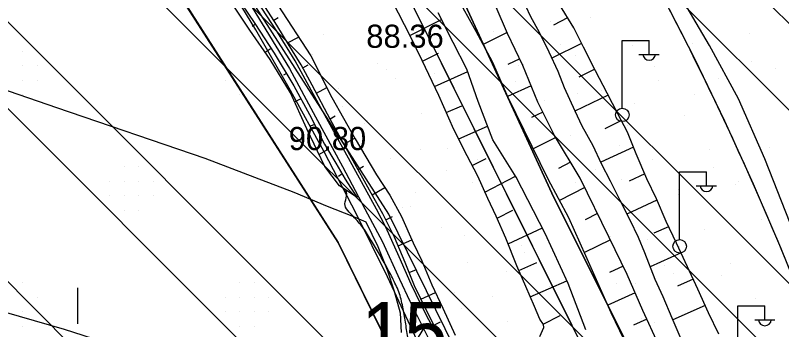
# Model space of a CAD drawing. Extents: x 417995 to 421451, y 4454518 to 4458015.
# Drawn here: x 420983.9 to 421182.5, y 4456001.6 to 4456083.1 of the extents above; entities that cross this region are included whole.
import ezdxf

# ---------------------------------------------------------------- set-up
doc = ezdxf.new("R2010")
doc.units = 0
for name, color, linetype in [('ADAKENARI', 7, 'Continuous'), ('Default', 7, 'Continuous'), ('Egri_1m', 7, 'Continuous'), ('Hid_Dere_Sulu_Yat_Gen', 7, 'Continuous'), ('KD_YGEN', 7, 'Continuous'), ('P_Grid', 7, 'Continuous'), ('PL_AYA_BOLGE_PARKI', 7, 'Continuous'), ('PL_AYA_PARK_DINLENME', 7, 'Continuous'), ('PL_T_GUNUBIRLIK', 7, 'Continuous'), ('PL_TA_K_DERE', 7, 'Continuous'), ('S_Elektrik_Diregi', 7, 'Continuous'), ('Sev_Sevalti', 7, 'Continuous'), ('Sev_Sevustu', 7, 'Continuous'), ('Sev_Tarama', 7, 'Continuous'), ('Sinir_itirazli_Mulkiyet', 7, 'Continuous'), ('Sinir_Tel_bir_taraf', 7, 'Continuous'), ('SN_TR_SIVILASMA', 7, 'Continuous'), ('TR_PARKALANI', 7, 'Continuous'), ('TRFAT_GUNUBİRLİK', 7, 'Continuous'), ('Y_Kot_Noktasi', 7, 'Continuous'), ('Y_Yol_Kotu', 7, 'Continuous'), ('Yol_Toprak_Duz', 7, 'Continuous'), ('Yol_Toprak_Kesik', 7, 'Continuous')]:
    doc.layers.add(name, color=color, linetype=linetype)

# ---------------------------------------------------------------- blocks, each defined once
blk = doc.blocks.new('POINT_DISPLAY')
at = {"layer": 'Default'}
blk.add_line((0, 0), (0, 0), dxfattribs=at)

msp = doc.modelspace()

# ---------------------------------------------------------------- linework, layer by layer
at = {"layer": 'ADAKENARI'}
for p, q in [((421080.66, 4456031.58), (420960.94, 4456218.7)), ((421067.57, 4456024.2), (420948.16, 4456210.85)), ((421128.16, 4456002.78), (421056.69, 4456146.46)), ((421097.08, 4456093.28), (421123.49, 4456035.93)), ((421123.49, 4456035.93), (421152.17, 4455978.57)), ((421113.88, 4455964.09), (421080.66, 4456031.58)), ((421099.86, 4455958.61), (421067.57, 4456024.2)), ((421151.46, 4455956.18), (421128.16, 4456002.78))]:
    msp.add_line(p, q, dxfattribs=at)
msp.add_arc((420434.01, 4455711.76), 810.32, 14.95584, 31.47684, dxfattribs=at)
at = {"layer": 'Egri_1m'}
msp.add_spline([(421103.65, 4455962.36), (421102.77, 4455964.15), (421101.88, 4455965.95), (421101, 4455967.74), (421100.11, 4455969.53), (421099.21, 4455971.32), (421098.32, 4455973.11), (421097.42, 4455974.9), (421096.52, 4455976.68), (421095.63, 4455978.47), (421094.73, 4455980.26), (421093.83, 4455982.04), (421092.93, 4455983.83), (421092.04, 4455985.62), (421091.11, 4455987.39), (421090.15, 4455989.15), (421089.2, 4455990.9), (421088.26, 4455992.67), (421087.35, 4455994.45), (421086.58, 4455996.3), (421085.99, 4455998.21), (421085.55, 4456000.16), (421085.23, 4456002.14), (421084.94, 4456004.11), (421084.58, 4456006.08), (421084.21, 4456008.05), (421083.73, 4456009.99), (421083.13, 4456011.9), (421082.28, 4456013.71), (421081.43, 4456015.52), (421080.47, 4456017.27), (421079.5, 4456019.02), (421078.5, 4456020.75), (421077.5, 4456022.49), (421076.48, 4456024.21), (421075.42, 4456025.9), (421074.35, 4456027.59), (421073.12, 4456029.16), (421071.8, 4456030.67), (421070.43, 4456032.13), (421069.35, 4456033.81), (421069.66, 4456035.79), (421069.53, 4456037.78), (421069.47, 4456037.88)], degree=3, dxfattribs=at)
at = {"layer": 'Hid_Dere_Sulu_Yat_Gen'}
for points in [[(421145.03, 4455992.04), (421138.34, 4456006), (421131.79, 4456020.78), (421127.32, 4456030.66), (421122.01, 4456040.64), (421111.61, 4456061.79), (421107.6, 4456071.09), (421103.34, 4456078.94), (421098.27, 4456088.18)], [(421131.72, 4456001.56), (421127.14, 4456013.61), (421121.24, 4456026.59), (421113.66, 4456041.2), (421107.61, 4456050.84), (421103.86, 4456060.81), (421100.91, 4456069.19), (421097.4, 4456076.13), (421093.46, 4456083.78)]]:
    msp.add_lwpolyline(points, dxfattribs=at)
at = {"layer": 'P_Grid'}
msp.add_line((421000, 4456012.5), (421000, 4456003.12), dxfattribs=at)
at = {"layer": 'PL_AYA_BOLGE_PARKI'}
msp.add_arc((420434.01, 4455711.76), 810.32, 14.95584, 31.47684, dxfattribs=at)
at = {"layer": 'PL_AYA_PARK_DINLENME'}
for points in [[(421088.01, 4455998.87), (421080.33, 4456015.32), (421072.31, 4456031.61), (421063.94, 4456047.72), (421055.24, 4456063.65), (421046.21, 4456079.4), (421036.85, 4456094.95), (421036.85, 4456094.94), (420796.81, 4456484.25)], [(420917.7, 4456473.63), (421125.1, 4456134.88), (421134.31, 4456119.44), (421143.18, 4456103.81), (421151.7, 4456087.99), (421159.87, 4456071.98), (421167.68, 4456055.79), (421175.13, 4456039.43), (421182.22, 4456022.92), (421188.93, 4456006.25), (421195.28, 4455989.43)], [(420943.98, 4456303.65), (421053.63, 4456151.54), (421054.06, 4456150.93), (421054.47, 4456150.32), (421054.87, 4456149.69), (421055.26, 4456149.06), (421055.64, 4456148.42), (421056, 4456147.78), (421056.35, 4456147.12), (421056.69, 4456146.46), (421128.16, 4456002.78), (421151.46, 4455956.18)], [(421152.17, 4455978.57), (421123.49, 4456035.93), (421097.08, 4456093.28), (421068.32, 4456151.47), (421067.37, 4456153.32), (421066.39, 4456155.15), (421065.37, 4456156.96), (421064.3, 4456158.74), (421063.2, 4456160.5), (421062.06, 4456162.23), (421060.87, 4456163.94), (421059.65, 4456165.62), (421038.21, 4456194.41), (420959.73, 4456303.08)]]:
    msp.add_lwpolyline(points, dxfattribs=at)
at = {"layer": 'PL_T_GUNUBIRLIK'}
msp.add_lwpolyline([(420875.88, 4455975.76), (420863.99, 4456012.86), (420863.47, 4456014.62), (420863.03, 4456016.4), (420862.68, 4456018.2), (420862.4, 4456020.02), (420862.22, 4456021.85), (420862.11, 4456023.68), (420862.1, 4456025.52), (420862.16, 4456027.35), (420873.37, 4456214.97), (420927.08, 4456246.62), (420948.16, 4456210.85), (421067.57, 4456024.2), (421099.86, 4455958.61)], dxfattribs=at)
at = {"layer": 'PL_TA_K_DERE'}
for points in [[(420943.98, 4456303.65), (421053.63, 4456151.54), (421054.06, 4456150.93), (421054.47, 4456150.32), (421054.87, 4456149.69), (421055.26, 4456149.06), (421055.64, 4456148.42), (421056, 4456147.78), (421056.35, 4456147.12), (421056.69, 4456146.46), (421128.16, 4456002.78), (421151.46, 4455956.18)], [(421152.17, 4455978.57), (421123.49, 4456035.93), (421097.08, 4456093.28), (421068.32, 4456151.47), (421067.37, 4456153.32), (421066.39, 4456155.15), (421065.37, 4456156.96), (421064.3, 4456158.74), (421063.2, 4456160.5), (421062.06, 4456162.23), (421060.87, 4456163.94), (421059.65, 4456165.62), (421038.21, 4456194.41), (420959.73, 4456303.08)]]:
    msp.add_lwpolyline(points, dxfattribs=at)
at = {"layer": 'S_Elektrik_Diregi'}
for p, q in [((421141.16, 4456059.15), (421141.16, 4456076.65)), ((421141.16, 4456076.65), (421148.16, 4456076.65)), ((421148.16, 4456073.15), (421148.16, 4456076.65)), ((421145.5, 4456073.01), (421150.75, 4456073.01)), ((421156.03, 4456025.08), (421156.03, 4456042.58)), ((421156.03, 4456042.58), (421163.03, 4456042.58)), ((421163.03, 4456039.08), (421163.03, 4456042.58)), ((421160.37, 4456038.94), (421165.62, 4456038.94)), ((421171.17, 4455990.32), (421171.17, 4456007.82)), ((421171.17, 4456007.82), (421178.17, 4456007.82)), ((421178.17, 4456004.32), (421178.17, 4456007.82)), ((421175.51, 4456004.18), (421180.76, 4456004.18))]:
    msp.add_line(p, q, dxfattribs=at)
for centre in [(421141.2, 4456057.32), (421156.07, 4456023.25)]:
    msp.add_circle(centre, 1.75, dxfattribs=at)
for centre in [(421148.16, 4456073.16), (421163.03, 4456039.1), (421178.17, 4456004.33)]:
    msp.add_arc(centre, 1.66, 184.8384, 355.1464, dxfattribs=at)
at = {"layer": 'Sev_Sevalti'}
for points in [[(421066.69, 4456091.51), (421061.7, 4456089.79), (421056.49, 4456087.76), (421051.94, 4456085.79), (421060.47, 4456072.59), (421065.96, 4456061.83), (421071.99, 4456051.11), (421077.47, 4456041.76), (421080.94, 4456036.49), (421083.95, 4456030.97), (421087.02, 4456024.17), (421089.21, 4456019.52), (421091.82, 4456013.25), (421094.71, 4456007.22), (421097.85, 4456000.22)], [(421072.45, 4456035.91), (421067.89, 4456038.93), (421064.13, 4456043.96), (421059.48, 4456053.71), (421055.24, 4456063.05), (421049.98, 4456071.7), (421044.67, 4456079.27), (421039.28, 4456087.4)], [(421145.03, 4455992.04), (421138.34, 4456006), (421131.79, 4456020.78), (421127.32, 4456030.66), (421122.01, 4456040.64), (421111.61, 4456061.79), (421107.6, 4456071.09), (421103.34, 4456078.94), (421098.27, 4456088.18)], [(421116.21, 4456085.41), (421117.36, 4456083), (421119.71, 4456078.6), (421122.17, 4456073.66), (421124.53, 4456068.63), (421126.13, 4456064.43), (421128.87, 4456058.35), (421130.68, 4456054.5), (421133.56, 4456049.36), (421135.76, 4456044.74), (421138.06, 4456040.22), (421140.54, 4456035.19), (421143.12, 4456030.15), (421145.32, 4456025.64), (421146.95, 4456021.67), (421149.66, 4456014.74), (421151.74, 4456010.27), (421154.07, 4456004.69), (421156.37, 4455999.24)], [(421131.72, 4456001.56), (421127.14, 4456013.61), (421121.24, 4456026.59), (421113.66, 4456041.2), (421107.61, 4456050.84), (421103.86, 4456060.81), (421100.91, 4456069.19), (421097.4, 4456076.13), (421093.46, 4456083.78)]]:
    msp.add_lwpolyline(points, dxfattribs=at)
at = {"layer": 'Sev_Sevustu'}
for points in [[(420988.01, 4456173.95), (420991.36, 4456168.74), (421000.24, 4456154.63), (421004.59, 4456147.53), (421010.2, 4456138.7), (421014.78, 4456131.04), (421020.69, 4456121.52), (421025.78, 4456113.82), (421031, 4456105.19), (421036.22, 4456096.46), (421040.66, 4456088.91), (421045.95, 4456081), (421051.02, 4456073.3), (421056.06, 4456064.85), (421060.11, 4456057.41), (421064.01, 4456049.76), (421067, 4456044.83), (421069.38, 4456040.7), (421070.8, 4456038.52), (421072.45, 4456035.91)], [(421093.12, 4456001.22), (421089, 4456009.59), (421087.38, 4456013.03), (421084.9, 4456019.08), (421082.15, 4456025.6), (421079.13, 4456031.65), (421076.16, 4456037.01), (421070.99, 4456046.15), (421065.59, 4456056.07), (421060.84, 4456065.02), (421057.95, 4456070.33), (421054.59, 4456075.71), (421051.69, 4456080.59), (421048.74, 4456085.19)], [(421119.8, 4455999.88), (421120.86, 4456002.19), (421120.77, 4456002.95), (421119.87, 4456004.34), (421118.41, 4456007.61), (421116.18, 4456012.8), (421113.84, 4456018.15), (421111.02, 4456025.32), (421108.5, 4456031.07), (421106.36, 4456035.66), (421103.73, 4456041.4), (421101.03, 4456046.75), (421097.54, 4456053.57), (421093.62, 4456062.36), (421089.34, 4456071.39), (421086.19, 4456077.85), (421081.71, 4456086.57)], [(421150.58, 4455997.77), (421146.53, 4456006.58), (421142.46, 4456015.96), (421137.83, 4456025.51), (421130.3, 4456040.94), (421123.65, 4456051.96), (421119.32, 4456060.62), (421115.45, 4456070.11), (421111.41, 4456078.46), (421108.48, 4456085.27)], [(421166.18, 4456000.47), (421163.52, 4456006.04), (421160.78, 4456012.18), (421158.14, 4456017.96), (421155.24, 4456024.04), (421152.55, 4456029.72), (421150.04, 4456035.56), (421147.58, 4456040.75), (421144.82, 4456047.25), (421142.56, 4456052.83), (421140.04, 4456057.56), (421137.26, 4456062.98), (421134.29, 4456068.74), (421131.12, 4456074.9), (421128.64, 4456079.86), (421124.91, 4456085.93)]]:
    msp.add_lwpolyline(points, dxfattribs=at)
at = {"layer": 'Sev_Tarama'}
for p, q in [((421050.89, 4456081.84), (421052.05, 4456082.54)), ((421086.15, 4456077.94), (421094.35, 4456082.05)), ((421127.02, 4456082.49), (421123.36, 4456080.55)), ((421046.09, 4456080.79), (421045.24, 4456080.24)), ((421054.45, 4456075.96), (421057.33, 4456077.45)), ((421111.33, 4456078.64), (421105.16, 4456075.59)), ((421130.64, 4456075.85), (421122.95, 4456071.99)), ((421050.23, 4456074.5), (421048.69, 4456073.54)), ((421089.41, 4456071.25), (421093.6, 4456073.3)), ((421114.61, 4456071.84), (421111.57, 4456070.38)), ((421058.38, 4456069.55), (421059.81, 4456070.32)), ((421134.08, 4456069.14), (421129.97, 4456067.14)), ((421054.15, 4456068.06), (421053.42, 4456067.64)), ((421092.54, 4456064.64), (421101.14, 4456068.54)), ((421061.94, 4456062.94), (421064.64, 4456064.41)), ((421117.59, 4456064.85), (421111.49, 4456062.08)), ((421057.89, 4456061.49), (421056.31, 4456060.68)), ((421137.52, 4456062.47), (421128.91, 4456058.28)), ((421095.57, 4456057.98), (421099.62, 4456059.67)), ((421065.46, 4456056.31), (421066.83, 4456057.07)), ((421120.6, 4456058.05), (421117.7, 4456056.68)), ((421140.96, 4456055.84), (421136.64, 4456053.69)), ((421061.4, 4456054.87), (421060.41, 4456054.36)), ((421098.81, 4456051.1), (421106.28, 4456054.38)), ((421069.05, 4456049.71), (421071.87, 4456051.31)), ((421123.96, 4456051.44), (421118.13, 4456048.54)), ((421064.86, 4456048.34), (421062.67, 4456047.02)), ((421144.14, 4456048.93), (421135.61, 4456045.04)), ((421102.3, 4456044.24), (421105.93, 4456045.99)), ((421072.69, 4456043.14), (421074.17, 4456044)), ((421127.82, 4456045.05), (421124.64, 4456043.42)), ((421068.59, 4456042.06), (421067.63, 4456041.31)), ((421105.61, 4456037.3), (421113.5, 4456041.45)), ((421147.04, 4456042.03), (421143.02, 4456040.17)), ((421076.37, 4456036.63), (421079.64, 4456038.46)), ((421131.48, 4456038.53), (421124.94, 4456035.14)), ((421150.18, 4456035.23), (421142.38, 4456031.6)), ((421108.74, 4456030.54), (421112.87, 4456032.66)), ((421134.8, 4456031.73), (421131.55, 4456030.1)), ((421079.91, 4456030.09), (421081.69, 4456030.97)), ((421111.59, 4456023.87), (421120.51, 4456028)), ((421153.21, 4456028.32), (421149.41, 4456026.62)), ((421083.09, 4456023.36), (421086.67, 4456024.96)), ((421138.13, 4456024.89), (421131.38, 4456021.68)), ((421156.42, 4456021.56), (421148.42, 4456017.92)), ((421114.35, 4456016.97), (421119.03, 4456019.07)), ((421141.42, 4456018.1), (421137.92, 4456016.47)), ((421085.98, 4456016.44), (421087.88, 4456017.28)), ((421117.31, 4456010.18), (421126.83, 4456014.3)), ((421159.61, 4456014.75), (421155.49, 4456012.91)), ((421089.02, 4456009.55), (421092.75, 4456011.31)), ((421144.51, 4456011.23), (421137.45, 4456008.01)), ((421162.68, 4456007.92), (421154.3, 4456004.15)), ((421092.34, 4456002.82), (421094.13, 4456003.67)), ((421120.71, 4456003.05), (421125.09, 4456005.27)), ((421147.54, 4456004.38), (421144.09, 4456002.8))]:
    msp.add_line(p, q, dxfattribs=at)
at = {"layer": 'Sinir_itirazli_Mulkiyet'}
for points in [[(421082.61, 4455972.81), (421059.23, 4455981.57), (420996.63, 4456001.69), (420925.97, 4456022.09)], [(421089.65, 4456001.98), (421086.5, 4455996.72), (421083.72, 4455991.69)]]:
    msp.add_lwpolyline(points, dxfattribs=at)
at = {"layer": 'Sinir_Tel_bir_taraf'}
for points in [[(420978.36, 4456186.76), (420979.75, 4456186.89), (420980.33, 4456181.98), (420980.53, 4456176.59), (420979.69, 4456172.18), (420973.69, 4456156.98), (420969.38, 4456146.82), (420964.71, 4456135.81), (420957.54, 4456119.21), (420949.63, 4456100.61), (420940.11, 4456078.02), (420994.6, 4456059.28), (421032.98, 4456046.12), (421045.88, 4456041.17), (421056.12, 4456037.31), (421064.75, 4456033.69), (421071.07, 4456031.12), (421074.75, 4456029.57), (421077.83, 4456023.24), (421080.26, 4456017.15), (421082.11, 4456011.58), (421083.61, 4456006.02), (421083.88, 4456000.91)], [(421230.91, 4455902.6), (421225.87, 4455902.74), (421222.37, 4455918.12), (421218.87, 4455935.2), (421215.66, 4455951.02), (421213.21, 4455962.06), (421209.06, 4455970.62), (421198.91, 4455995.24), (421192.37, 4456010.82), (421184.68, 4456029.28), (421178.12, 4456045.91), (421171.29, 4456061.51), (421163.79, 4456075.27), (421155.39, 4456089.68), (421147.08, 4456103.8), (421143.47, 4456109.74)]]:
    msp.add_lwpolyline(points, dxfattribs=at)
at = {"layer": 'SN_TR_SIVILASMA'}
for p, q in [((421276.73, 4455988.66), (419957.49, 4457307.89)), ((421276.49, 4455966.44), (419971.97, 4457270.96)), ((421276.03, 4455922), (420004.05, 4457193.98)), ((421275.8, 4455899.78), (420015.35, 4457160.22)), ((421275.33, 4455855.34), (420037.81, 4457092.87)), ((421275.1, 4455833.12), (420049.03, 4457059.2)), ((421274.64, 4455788.69), (420075.79, 4456987.53)), ((421274.41, 4455766.47), (420135.66, 4456905.22)), ((421273.94, 4455722.03), (420248.84, 4456747.14))]:
    msp.add_line(p, q, dxfattribs=at)
at = {"layer": 'TRFAT_GUNUBİRLİK'}
for p, q in [((420985.85, 4456073.82), (420985.85, 4456073.82)), ((420985.85, 4456070.07), (420985.85, 4456070.07)), ((420989.6, 4456070.07), (420989.6, 4456070.07)), ((420985.85, 4456066.32), (420985.85, 4456066.32)), ((420989.6, 4456066.32), (420989.6, 4456066.32)), ((421038.35, 4456066.32), (421038.35, 4456066.32)), ((420985.85, 4456062.57), (420985.85, 4456062.57)), ((421042.1, 4456062.57), (421042.1, 4456062.57)), ((421012.1, 4456043.82), (421012.1, 4456043.82)), ((421015.85, 4456043.82), (421015.85, 4456043.82)), ((421008.35, 4456040.07), (421008.35, 4456040.07)), ((421012.1, 4456040.07), (421012.1, 4456040.07)), ((421015.85, 4456040.07), (421015.85, 4456040.07)), ((421019.6, 4456040.07), (421019.6, 4456040.07)), ((421008.35, 4456036.32), (421008.35, 4456036.32)), ((421012.1, 4456036.32), (421012.1, 4456036.32)), ((421015.85, 4456036.32), (421015.85, 4456036.32)), ((421019.6, 4456036.32), (421019.6, 4456036.32)), ((421012.1, 4456032.57), (421012.1, 4456032.57)), ((421015.85, 4456032.57), (421015.85, 4456032.57)), ((420985.85, 4456013.82), (420985.85, 4456013.82)), ((421042.1, 4456013.82), (421042.1, 4456013.82)), ((421045.85, 4456013.82), (421045.85, 4456013.82)), ((420985.85, 4456010.07), (420985.85, 4456010.07)), ((420989.6, 4456010.07), (420989.6, 4456010.07)), ((421038.35, 4456010.07), (421038.35, 4456010.07)), ((421042.1, 4456010.07), (421042.1, 4456010.07)), ((421045.85, 4456010.07), (421045.85, 4456010.07)), ((421049.6, 4456010.07), (421049.6, 4456010.07)), ((420985.85, 4456006.32), (420985.85, 4456006.32)), ((420989.6, 4456006.32), (420989.6, 4456006.32)), ((421038.35, 4456006.32), (421038.35, 4456006.32)), ((421042.1, 4456006.32), (421042.1, 4456006.32)), ((421045.85, 4456006.32), (421045.85, 4456006.32)), ((421049.6, 4456006.32), (421049.6, 4456006.32)), ((420985.85, 4456002.57), (420985.85, 4456002.57)), ((421042.1, 4456002.57), (421042.1, 4456002.57)), ((421045.85, 4456002.57), (421045.85, 4456002.57))]:
    msp.add_line(p, q, dxfattribs=at)
at = {"layer": 'Yol_Toprak_Duz'}
msp.add_lwpolyline([(420978.47, 4456193.19), (420983.9, 4456183.28), (420994.38, 4456166.59), (421004.61, 4456150.21), (421012.12, 4456138.8), (421023.54, 4456119.93), (421033.41, 4456104.27), (421044.32, 4456086.73), (421054.95, 4456069.32), (421061.73, 4456056.83), (421068.7, 4456043.91), (421074.48, 4456033), (421079.07, 4456024.38), (421083.45, 4456014.76), (421086.1, 4456009.07), (421091.58, 4455998.12)], dxfattribs=at)
at = {"layer": 'Yol_Toprak_Kesik'}
msp.add_lwpolyline([(421093.06, 4456000.28), (421089.08, 4456008.05), (421086.45, 4456013.42), (421083.34, 4456020.5), (421079.91, 4456028.18), (421077.54, 4456032.9), (421072.11, 4456042.62), (421066, 4456053.79), (421060.59, 4456063.7), (421056.42, 4456071.36), (421051.88, 4456078.78), (421046.33, 4456087.32), (421040.03, 4456097.63), (421034.88, 4456105.92), (421029.22, 4456114.99), (421022.98, 4456125.05), (421017.13, 4456134.66), (421011.04, 4456143.99), (421005.73, 4456152.29), (421000.33, 4456160.99), (420995.01, 4456169.33), (420990.39, 4456177.36), (420986.81, 4456183.28), (420982.12, 4456191.98)], dxfattribs=at)

# ---------------------------------------------------------------- block references
at = {"layer": 'TR_PARKALANI', "xscale": 0.1, "yscale": 0.10000000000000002}
for p in [(421054.37, 4456082), (421122.5, 4456081.61), (421133.04, 4456082.46), (421107.73, 4456079), (421063.75, 4456078.23), (421090.57, 4456078.23), (421174.17, 4456078.37), (421075.8, 4456075.63), (421125.14, 4456075.6), (421143.93, 4456075.23), (421159.39, 4456075.76), (421061.03, 4456073.02), (421129.16, 4456072.63), (421174.77, 4456071.1), (421077.66, 4456070.71), (421080.2, 4456069.12), (421114.39, 4456070.02), (421115.66, 4456070.3), (421149.49, 4456069.92), (421180.83, 4456069.39), (421092.43, 4456068.1), (421082.46, 4456066.65), (421113.65, 4456065.96), (421150.59, 4456066.25), (421166.06, 4456066.78), (421067.69, 4456064.04), (421135.82, 4456063.65), (421121.05, 4456061.04), (421129.57, 4456062.77), (421159.98, 4456062.48), (421068.71, 4456059.48), (421144.34, 4456060.16), (421089.12, 4456057.67), (421157.25, 4456057.27), (421172.72, 4456057.8), (421074.35, 4456055.06), (421075.05, 4456055.93), (421142.48, 4456054.67), (421127.71, 4456052.06), (421140.59, 4456049.4), (421088.96, 4456048.4), (421095.78, 4456048.69), (421126.96, 4456047.99), (421163.91, 4456048.29), (421179.38, 4456048.82), (421081.01, 4456046.08), (421103.73, 4456045.8), (421149.14, 4456045.69), (421164.94, 4456043.72), (421095.66, 4456042.92), (421134.37, 4456043.08), (421102.44, 4456039.71), (421129.1, 4456039.76), (421140.87, 4456040.47), (421170.57, 4456039.31), (421171.28, 4456040.18), (421155.64, 4456037.86), (421087.67, 4456037.1), (421155.8, 4456036.71), (421084.17, 4456033.28), (421086.35, 4456033.63), (421141.03, 4456034.1), (421126.26, 4456031.5), (421109.1, 4456030.73), (421177.24, 4456030.33), (421094.33, 4456028.12), (421162.46, 4456027.73), (421100.26, 4456026.1), (421138.26, 4456025.69), (421115.03, 4456023.5), (421147.69, 4456025.12), (421181.73, 4456024.18), (421115.76, 4456021.75), (421132.92, 4456022.52), (421156.05, 4456023.21), (421100.99, 4456019.14), (421152.16, 4456018.17), (421169.12, 4456018.75), (421180.39, 4456017.53), (421111.11, 4456016.73), (421154.35, 4456016.14), (421166.94, 4456015.56), (421139.58, 4456013.54), (421144.56, 4456013.57), (421097.65, 4456011.33), (421122.42, 4456012.77), (421107.65, 4456010.16), (421175.78, 4456009.77), (421092.88, 4456007.56), (421099.62, 4456007.09), (421161.01, 4456007.16), (421111.55, 4456003.8), (421146.24, 4456004.56), (421149.56, 4456003.39)]:
    msp.add_blockref('POINT_DISPLAY', p, dxfattribs=at)

# ---------------------------------------------------------------- texts
at = {"layer": 'KD_YGEN'}
msp.add_text('15', height=15, dxfattribs=at).set_placement((421073.56, 4455993.78))
at = {"layer": 'Y_Kot_Noktasi'}
msp.add_text('88.36', height=6, dxfattribs=at).set_placement((421074.85, 4456074.71))
at = {"layer": 'Y_Yol_Kotu'}
msp.add_text('90.80', height=6, dxfattribs=at).set_placement((421054.75, 4456048.2))

doc.saveas('drawing.dxf')
